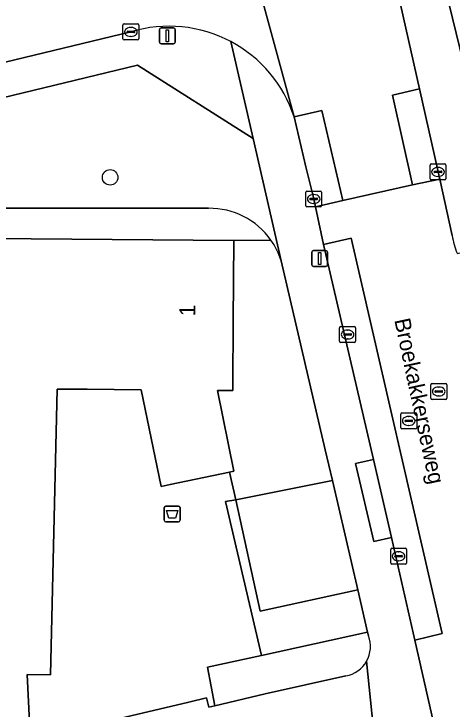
# Model space of a CAD drawing. Extents: x 162989 to 165008, y 383432 to 384338.
# Drawn here: x 164269.84 to 164297.42, y 384094.14 to 384137.88 of the extents above; entities that cross this region are included whole.
import ezdxf

# ---------------------------------------------------------------- set-up
doc = ezdxf.new("R2010")
doc.units = 0
for name, color, linetype in [('IMGEO_Afvalbak', 7, 'Continuous'), ('IMGEO_Boom', 7, 'Continuous'), ('IMGEO_Erf', 7, 'Continuous'), ('IMGEO_Groenvoorziening', 7, 'Continuous'), ('IMGEO_Hek', 7, 'Continuous'), ('IMGEO_Kolk', 7, 'Continuous'), ('IMGEO_Lichtmast', 7, 'Continuous'), ('IMGEO_Openbare_ruimte_label', 7, 'Continuous'), ('IMGEO_Pand', 7, 'Continuous'), ('IMGEO_Pand_nummerreeks', 7, 'Continuous'), ('IMGEO_Parkeervlak_open', 7, 'Continuous'), ('IMGEO_Rijbaan_lokaal_open', 7, 'Continuous'), ('IMGEO_Rioolput', 7, 'Continuous'), ('IMGEO_Voetpad_halfverhard', 7, 'Continuous'), ('IMGEO_Voetpad_open', 7, 'Continuous')]:
    doc.layers.add(name, color=color, linetype=linetype)

msp = doc.modelspace()

# ---------------------------------------------------------------- linework, layer by layer
at = {"layer": 'IMGEO_Afvalbak'}
for p, q in [((164279.306, 384106.016), (164279.306, 384106.816)), ((164279.306, 384106.816), (164279.306, 384106.016)), ((164279.406, 384106.916), (164280.196, 384106.916)), ((164280.196, 384106.916), (164279.406, 384106.916)), ((164280.296, 384106.816), (164280.296, 384106.016)), ((164280.296, 384106.016), (164280.296, 384106.816)), ((164280.196, 384105.916), (164279.406, 384105.916)), ((164279.406, 384105.916), (164280.196, 384105.916))]:
    msp.add_line(p, q, dxfattribs=at)
msp.add_lwpolyline([(164279.449, 384106.63), (164280.153, 384106.63), (164280.004, 384106.16), (164279.598, 384106.16), (164279.449, 384106.63)], dxfattribs=at)
for centre, start, end in [((164279.406, 384106.816), 90, 180), ((164279.406, 384106.816), 90, 180), ((164280.196, 384106.816), 0, 90), ((164280.196, 384106.816), 360, 90), ((164279.406, 384106.016), 180, 270), ((164279.406, 384106.016), 180, 270), ((164280.196, 384106.016), 270, 0), ((164280.196, 384106.016), 270, 0)]:
    msp.add_arc(centre, 0.1, start, end, dxfattribs=at)
at = {"layer": 'IMGEO_Boom'}
msp.add_circle((164275.898, 384127.595), 0.489, dxfattribs=at)
at = {"layer": 'IMGEO_Erf'}
for points in [[(164282.089, 384125.65), (164264.377, 384125.656), (164261.834, 384125.497), (164247.324, 384125.77), (164243.514, 384125.716), (164242.012, 384125.481)], [(164259.932, 384120.17), (164258.701, 384120.089), (164258.612, 384121.783), (164265.886, 384122.095), (164265.806, 384123.772), (164283.675, 384123.621), (164286.017, 384123.652)]]:
    msp.add_lwpolyline(points, dxfattribs=at)
msp.add_arc((164282.152, 384120.915), 4.736, 35.3117, 90.7674, dxfattribs=at)
at = {"layer": 'IMGEO_Groenvoorziening'}
for points in [[(164284.896, 384130.037), (164277.625, 384134.653), (164264.503, 384131.486), (164264.377, 384125.656), (164282.089, 384125.65)], [(164286.667, 384122.343), (164284.896, 384130.037)], [(164292.158, 384098.746), (164292.105, 384098.973), (164285.425, 384097.52), (164282.022, 384096.78), (164282.487, 384094.352), (164285.664, 384095.093), (164290.736, 384096.223)]]:
    msp.add_lwpolyline(points, dxfattribs=at)
msp.add_lwpolyline([(164291.488, 384101.632), (164285.338, 384100.309), (164283.813, 384107.314), (164283.159, 384107.193), (164285.425, 384097.52), (164292.105, 384098.973)], close=True, dxfattribs=at)
for centre, radius, start, end in [((164282.152, 384120.915), 4.736, 35.3117, 90.7674), ((164282.174, 384120.928), 4.711, 17.4839, 35.3306), ((164290.396, 384098.076), 1.885, 330.6349, 20.8314), ((164290.398, 384098.077), 1.885, 280.3454, 330.5717)]:
    msp.add_arc(centre, radius, start, end, dxfattribs=at)
at = {"layer": 'IMGEO_Hek'}
msp.add_lwpolyline([(164282.487, 384094.352), (164282.022, 384096.78)], dxfattribs=at)
at = {"layer": 'IMGEO_Kolk'}
for p, q in [((164276.702, 384136.323), (164276.702, 384137.175)), ((164276.777, 384137.249), (164277.629, 384137.249)), ((164277.19, 384137.029), (164277.215, 384137.029)), ((164277.703, 384137.175), (164277.703, 384136.323)), ((164276.961, 384136.743), (164276.961, 384136.755)), ((164277.399, 384136.706), (164277.001, 384136.706)), ((164277.004, 384136.792), (164277.402, 384136.792)), ((164277.213, 384136.469), (164277.188, 384136.469)), ((164277.445, 384136.755), (164277.445, 384136.743)), ((164277.629, 384136.249), (164276.777, 384136.249)), ((164296.034, 384127.513), (164296.034, 384128.365)), ((164296.109, 384128.439), (164296.961, 384128.439)), ((164296.522, 384128.219), (164296.547, 384128.219)), ((164297.035, 384128.365), (164297.035, 384127.513)), ((164296.293, 384127.933), (164296.293, 384127.945)), ((164296.731, 384127.896), (164296.333, 384127.896)), ((164296.336, 384127.982), (164296.734, 384127.982)), ((164296.545, 384127.659), (164296.52, 384127.659)), ((164296.777, 384127.945), (164296.777, 384127.933)), ((164296.961, 384127.439), (164296.109, 384127.439)), ((164288.21, 384125.809), (164288.21, 384126.661)), ((164288.285, 384126.735), (164289.137, 384126.735)), ((164288.698, 384126.515), (164288.723, 384126.515)), ((164289.211, 384126.661), (164289.211, 384125.809)), ((164288.469, 384126.229), (164288.469, 384126.241)), ((164288.907, 384126.192), (164288.509, 384126.192)), ((164288.512, 384126.278), (164288.91, 384126.278)), ((164288.721, 384125.955), (164288.696, 384125.955)), ((164288.953, 384126.241), (164288.953, 384126.229)), ((164289.137, 384125.735), (164288.285, 384125.735)), ((164290.342, 384117.281), (164290.342, 384118.133)), ((164290.417, 384118.207), (164291.269, 384118.207)), ((164291.343, 384118.133), (164291.343, 384117.281)), ((164290.601, 384117.701), (164290.601, 384117.713)), ((164291.039, 384117.664), (164290.641, 384117.664)), ((164290.644, 384117.75), (164291.042, 384117.75)), ((164290.83, 384117.987), (164290.855, 384117.987)), ((164291.085, 384117.713), (164291.085, 384117.701)), ((164291.269, 384117.207), (164290.417, 384117.207)), ((164290.853, 384117.427), (164290.828, 384117.427)), ((164293.555, 384103.33), (164293.555, 384104.182)), ((164293.63, 384104.256), (164294.482, 384104.256)), ((164294.043, 384104.036), (164294.068, 384104.036)), ((164294.556, 384104.182), (164294.556, 384103.33)), ((164293.814, 384103.75), (164293.814, 384103.762)), ((164294.252, 384103.713), (164293.854, 384103.713)), ((164293.857, 384103.799), (164294.255, 384103.799)), ((164294.298, 384103.762), (164294.298, 384103.75)), ((164294.482, 384103.256), (164293.63, 384103.256)), ((164294.066, 384103.476), (164294.041, 384103.476))]:
    msp.add_line(p, q, dxfattribs=at)
for points in [[(164276.702, 384136.323), (164276.702, 384137.175)], [(164276.777, 384137.249), (164277.629, 384137.249)], [(164277.703, 384137.175), (164277.703, 384136.323)], [(164277.629, 384136.249), (164276.777, 384136.249)], [(164296.034, 384127.513), (164296.034, 384128.365)], [(164296.109, 384128.439), (164296.961, 384128.439)], [(164297.035, 384128.365), (164297.035, 384127.513)], [(164296.961, 384127.439), (164296.109, 384127.439)], [(164288.21, 384125.809), (164288.21, 384126.661)], [(164288.285, 384126.735), (164289.137, 384126.735)], [(164289.211, 384126.661), (164289.211, 384125.809)], [(164289.137, 384125.735), (164288.285, 384125.735)], [(164290.342, 384117.281), (164290.342, 384118.133)], [(164290.417, 384118.207), (164291.269, 384118.207)], [(164291.343, 384118.133), (164291.343, 384117.281)], [(164291.269, 384117.207), (164290.417, 384117.207)], [(164293.555, 384103.33), (164293.555, 384104.182)], [(164293.63, 384104.256), (164294.482, 384104.256)], [(164294.556, 384104.182), (164294.556, 384103.33)], [(164294.482, 384103.256), (164293.63, 384103.256)]]:
    msp.add_lwpolyline(points, dxfattribs=at)
for centre, radius, start, end in [((164276.779, 384137.173), 0.0765, 91.552, 178.448), ((164276.779, 384137.173), 0.0765, 91.552, 178.448), ((164277.627, 384137.173), 0.0765, 1.552, 88.448), ((164277.627, 384137.173), 0.0765, 1.552, 88.448), ((164277.001, 384136.752), 0.0403, 85.8775, 175.7526), ((164276.998, 384136.742), 0.0366, 178.938, 274.7102), ((164277.402, 384136.749), 0.043, 264.8664, 352.4533), ((164277.406, 384136.754), 0.0386, 1.7309, 96.639), ((164276.779, 384136.325), 0.0765, 181.552, 268.448), ((164276.779, 384136.325), 0.0765, 181.552, 268.448), ((164277.627, 384136.325), 0.0765, 271.552, 358.448), ((164277.627, 384136.325), 0.0765, 271.552, 358.448), ((164296.111, 384128.363), 0.0765, 91.552, 178.448), ((164296.111, 384128.363), 0.0765, 91.552, 178.448), ((164296.959, 384128.363), 0.0765, 1.552, 88.448), ((164296.959, 384128.363), 0.0765, 1.552, 88.448), ((164296.333, 384127.942), 0.0403, 85.8775, 175.7526), ((164296.33, 384127.932), 0.0366, 178.938, 274.7102), ((164296.734, 384127.939), 0.043, 264.8664, 352.4533), ((164296.738, 384127.944), 0.0386, 1.7309, 96.639), ((164296.111, 384127.515), 0.0765, 181.552, 268.448), ((164296.111, 384127.515), 0.0765, 181.552, 268.448), ((164296.959, 384127.515), 0.0765, 271.552, 358.448), ((164296.959, 384127.515), 0.0765, 271.552, 358.448), ((164288.287, 384126.659), 0.0765, 91.552, 178.448), ((164288.287, 384126.659), 0.0765, 91.552, 178.448), ((164289.135, 384126.659), 0.0765, 1.552, 88.448), ((164289.135, 384126.659), 0.0765, 1.552, 88.448), ((164288.509, 384126.238), 0.0403, 85.8775, 175.7526), ((164288.506, 384126.228), 0.0366, 178.938, 274.7102), ((164288.91, 384126.235), 0.043, 264.8664, 352.4533), ((164288.914, 384126.24), 0.0386, 1.7309, 96.639), ((164288.287, 384125.811), 0.0765, 181.552, 268.448), ((164288.287, 384125.811), 0.0765, 181.552, 268.448), ((164289.135, 384125.811), 0.0765, 271.552, 358.448), ((164289.135, 384125.811), 0.0765, 271.552, 358.448), ((164290.419, 384118.131), 0.0765, 91.552, 178.448), ((164290.419, 384118.131), 0.0765, 91.552, 178.448), ((164291.267, 384118.131), 0.0765, 1.552, 88.448), ((164291.267, 384118.131), 0.0765, 1.552, 88.448), ((164290.641, 384117.71), 0.0403, 85.8775, 175.7526), ((164290.638, 384117.7), 0.0366, 178.938, 274.7102), ((164291.042, 384117.707), 0.043, 264.8664, 352.4533), ((164291.046, 384117.712), 0.0386, 1.7309, 96.639), ((164290.419, 384117.283), 0.0765, 181.552, 268.448), ((164290.419, 384117.283), 0.0765, 181.552, 268.448), ((164291.267, 384117.283), 0.0765, 271.552, 358.448), ((164291.267, 384117.283), 0.0765, 271.552, 358.448), ((164293.632, 384104.18), 0.0765, 91.552, 178.448), ((164293.632, 384104.18), 0.0765, 91.552, 178.448), ((164294.48, 384104.18), 0.0765, 1.552, 88.448), ((164294.48, 384104.18), 0.0765, 1.552, 88.448), ((164293.854, 384103.759), 0.0403, 85.8775, 175.7526), ((164293.851, 384103.749), 0.0366, 178.938, 274.7102), ((164294.255, 384103.756), 0.043, 264.8664, 352.4533), ((164294.259, 384103.761), 0.0386, 1.7309, 96.639), ((164293.632, 384103.332), 0.0765, 181.552, 268.448), ((164293.632, 384103.332), 0.0765, 181.552, 268.448), ((164294.48, 384103.332), 0.0765, 271.552, 358.448), ((164294.48, 384103.332), 0.0765, 271.552, 358.448)]:
    msp.add_arc(centre, radius, start, end, dxfattribs=at)
for centre, major_axis, ratio, start_param, end_param in [((164277.189, 384136.749), (-0.387, 0.002), 0.722429, 4.712389, 7.853982), ((164277.214, 384136.749), (-0.39, 0.002), 0.717154, 1.570796, 4.712389), ((164296.521, 384127.939), (-0.387, 0.002), 0.722429, 4.712389, 7.853982), ((164296.546, 384127.939), (-0.39, 0.002), 0.717154, 1.570796, 4.712389), ((164288.697, 384126.235), (-0.387, 0.002), 0.722429, 4.712389, 7.853982), ((164288.722, 384126.235), (-0.39, 0.002), 0.717154, 1.570796, 4.712389), ((164290.829, 384117.707), (-0.387, 0.002), 0.722429, 4.712389, 7.853982), ((164290.854, 384117.707), (-0.39, 0.002), 0.717154, 1.570796, 4.712389), ((164294.042, 384103.756), (-0.387, 0.002), 0.722429, 4.712389, 7.853982), ((164294.067, 384103.756), (-0.39, 0.002), 0.717154, 1.570796, 4.712389)]:
    msp.add_ellipse(centre, major_axis=major_axis, ratio=ratio, start_param=start_param, end_param=end_param, dxfattribs=at)
at = {"layer": 'IMGEO_Lichtmast'}
for p, q in [((164279.005, 384136.101), (164279.005, 384136.901)), ((164279.005, 384136.901), (164279.005, 384136.101)), ((164279.105, 384137.001), (164279.895, 384137.001)), ((164279.895, 384137.001), (164279.105, 384137.001)), ((164279.995, 384136.901), (164279.995, 384136.101)), ((164279.995, 384136.101), (164279.995, 384136.901)), ((164279.895, 384136.001), (164279.105, 384136.001)), ((164279.105, 384136.001), (164279.895, 384136.001)), ((164288.589, 384122.092), (164288.589, 384122.892)), ((164288.589, 384122.892), (164288.589, 384122.092)), ((164288.689, 384122.992), (164289.479, 384122.992)), ((164289.479, 384122.992), (164288.689, 384122.992)), ((164289.579, 384122.892), (164289.579, 384122.092)), ((164289.579, 384122.092), (164289.579, 384122.892)), ((164289.479, 384121.992), (164288.689, 384121.992)), ((164288.689, 384121.992), (164289.479, 384121.992))]:
    msp.add_line(p, q, dxfattribs=at)
for points in [[(164279.425, 384136.876), (164279.575, 384136.876), (164279.575, 384136.126), (164279.425, 384136.126), (164279.425, 384136.876)], [(164289.009, 384122.867), (164289.159, 384122.867), (164289.159, 384122.117), (164289.009, 384122.117), (164289.009, 384122.867)]]:
    msp.add_lwpolyline(points, dxfattribs=at)
for centre, start, end in [((164279.105, 384136.901), 90, 180), ((164279.105, 384136.901), 90, 180), ((164279.895, 384136.901), 0, 90), ((164279.895, 384136.901), 360, 90), ((164279.105, 384136.101), 180, 270), ((164279.105, 384136.101), 180, 270), ((164279.895, 384136.101), 270, 0), ((164279.895, 384136.101), 270, 0), ((164288.689, 384122.892), 90, 180), ((164288.689, 384122.892), 90, 180), ((164289.479, 384122.892), 0, 90), ((164289.479, 384122.892), 360, 90), ((164288.689, 384122.092), 180, 270), ((164288.689, 384122.092), 180, 270), ((164289.479, 384122.092), 270, 0), ((164289.479, 384122.092), 270, 0)]:
    msp.add_arc(centre, 0.1, start, end, dxfattribs=at)
at = {"layer": 'IMGEO_Pand'}
msp.add_lwpolyline([(164283.646, 384118.538), (164283.675, 384123.621), (164265.806, 384123.772), (164265.886, 384122.095), (164258.612, 384121.783), (164258.701, 384120.089), (164259.932, 384120.17), (164261.204, 384092.933), (164264.201, 384093.07), (164270.819, 384093.313), (164270.667, 384096.319), (164272.136, 384096.285), (164272.559, 384114.277), (164274.449, 384114.26), (164277.843, 384114.231), (164279.105, 384108.151), (164279.682, 384108.271), (164283.403, 384109.043), (164283.692, 384109.103), (164282.652, 384114.19), (164283.622, 384114.182), (164283.624, 384114.566)], close=True, dxfattribs=at)
at = {"layer": 'IMGEO_Parkeervlak_open'}
msp.add_lwpolyline([(164289.889, 384108.521), (164283.813, 384107.314), (164285.338, 384100.309), (164291.488, 384101.632)], close=True, dxfattribs=at)
at = {"layer": 'IMGEO_Rijbaan_lokaal_open'}
for points in [[(164282.769, 384148.733), (164287.477, 384131.405), (164289.232, 384131.808), (164290.539, 384126.149), (164294.921, 384127.125), (164293.661, 384132.762), (164295.367, 384133.159), (164293.981, 384139.327), (164292.295, 384146.556), (164291.539, 384149.798), (164290.373, 384154.797), (164289.565, 384158.641), (164289.321, 384159.803), (164288.3, 384164.665), (164285.193, 384180.381)], [(164287.477, 384131.405), (164282.769, 384148.733)], [(164273.406, 384143.192), (164255.268, 384138.596), (164246.735, 384136.577), (164217.023, 384129.548), (164218.588, 384122.836), (164240.067, 384127.808), (164277.203, 384136.749)], [(164297.422, 384123.939), (164296.654, 384127.492), (164294.921, 384127.125), (164290.539, 384126.149), (164288.818, 384125.741), (164289.336, 384123.375), (164291.071, 384123.771), (164296.805, 384098.891), (164295.072, 384098.478), (164296.508, 384092.19), (164298.237, 384092.585), (164302.327, 384093.517), (164304.057, 384093.924), (164302.506, 384101.17)]]:
    msp.add_lwpolyline(points, dxfattribs=at)
for points in [[(164295.367, 384133.159), (164293.661, 384132.762), (164294.921, 384127.125), (164296.654, 384127.492), (164296.535, 384127.939)], [(164287.477, 384131.405), (164288.221, 384128.255), (164288.711, 384126.235), (164288.818, 384125.741), (164290.539, 384126.149), (164289.232, 384131.808)], [(164289.336, 384123.375), (164292.47, 384109.833), (164293.6, 384104.945), (164295.072, 384098.478), (164296.805, 384098.891), (164291.071, 384123.771)]]:
    msp.add_lwpolyline(points, close=True, dxfattribs=at)
for centre, radius, start, end in [((164279.613, 384128.836), 8.272, 61.9623, 106.9372), ((164279.608, 384128.829), 8.28, 18.1231, 61.9533), ((164304.636, 384125.345), 7.35, 191.0254, 200.1228)]:
    msp.add_arc(centre, radius, start, end, dxfattribs=at)
at = {"layer": 'IMGEO_Rioolput'}
for p, q in [((164296.082, 384113.697), (164296.082, 384114.549)), ((164296.157, 384114.623), (164297.009, 384114.623)), ((164297.083, 384114.549), (164297.083, 384113.697)), ((164296.341, 384114.117), (164296.341, 384114.129)), ((164296.384, 384114.166), (164296.782, 384114.166)), ((164296.57, 384114.403), (164296.595, 384114.403)), ((164296.825, 384114.129), (164296.825, 384114.117)), ((164296.779, 384114.08), (164296.381, 384114.08)), ((164296.593, 384113.843), (164296.568, 384113.843)), ((164297.009, 384113.623), (164296.157, 384113.623)), ((164294.193, 384111.846), (164294.193, 384112.698)), ((164294.268, 384112.772), (164295.12, 384112.772)), ((164294.681, 384112.552), (164294.706, 384112.552)), ((164295.194, 384112.698), (164295.194, 384111.846)), ((164294.452, 384112.266), (164294.452, 384112.278)), ((164294.89, 384112.229), (164294.492, 384112.229)), ((164294.495, 384112.315), (164294.893, 384112.315)), ((164294.704, 384111.992), (164294.679, 384111.992)), ((164294.936, 384112.278), (164294.936, 384112.266)), ((164295.12, 384111.772), (164294.268, 384111.772))]:
    msp.add_line(p, q, dxfattribs=at)
for points in [[(164296.082, 384113.697), (164296.082, 384114.549)], [(164296.157, 384114.623), (164297.009, 384114.623)], [(164297.083, 384114.549), (164297.083, 384113.697)], [(164297.009, 384113.623), (164296.157, 384113.623)], [(164294.193, 384111.846), (164294.193, 384112.698)], [(164294.268, 384112.772), (164295.12, 384112.772)], [(164295.194, 384112.698), (164295.194, 384111.846)], [(164295.12, 384111.772), (164294.268, 384111.772)]]:
    msp.add_lwpolyline(points, dxfattribs=at)
for centre, radius, start, end in [((164296.159, 384114.547), 0.0765, 91.552, 178.448), ((164296.159, 384114.547), 0.0765, 91.552, 178.448), ((164297.007, 384114.547), 0.0765, 1.552, 88.448), ((164297.007, 384114.547), 0.0765, 1.552, 88.448), ((164296.381, 384114.126), 0.0403, 85.8775, 175.7526), ((164296.378, 384114.116), 0.0366, 178.938, 274.7102), ((164296.782, 384114.123), 0.043, 264.8664, 352.4533), ((164296.786, 384114.128), 0.0386, 1.7309, 96.639), ((164296.159, 384113.699), 0.0765, 181.552, 268.448), ((164296.159, 384113.699), 0.0765, 181.552, 268.448), ((164297.007, 384113.699), 0.0765, 271.552, 358.448), ((164297.007, 384113.699), 0.0765, 271.552, 358.448), ((164294.27, 384112.696), 0.0765, 91.552, 178.448), ((164294.27, 384112.696), 0.0765, 91.552, 178.448), ((164295.118, 384112.696), 0.0765, 1.552, 88.448), ((164295.118, 384112.696), 0.0765, 1.552, 88.448), ((164294.492, 384112.275), 0.0403, 85.8775, 175.7526), ((164294.489, 384112.265), 0.0366, 178.938, 274.7102), ((164294.893, 384112.272), 0.043, 264.8664, 352.4533), ((164294.897, 384112.277), 0.0386, 1.7309, 96.639), ((164294.27, 384111.848), 0.0765, 181.552, 268.448), ((164294.27, 384111.848), 0.0765, 181.552, 268.448), ((164295.118, 384111.848), 0.0765, 271.552, 358.448), ((164295.118, 384111.848), 0.0765, 271.552, 358.448)]:
    msp.add_arc(centre, radius, start, end, dxfattribs=at)
for centre, major_axis, ratio, start_param, end_param in [((164296.569, 384114.123), (-0.387, 0.002), 0.722429, 4.712389, 7.853982), ((164296.594, 384114.123), (-0.39, 0.002), 0.717154, 1.570796, 4.712389), ((164294.68, 384112.272), (-0.387, 0.002), 0.722429, 4.712389, 7.853982), ((164294.705, 384112.272), (-0.39, 0.002), 0.717154, 1.570796, 4.712389)]:
    msp.add_ellipse(centre, major_axis=major_axis, ratio=ratio, start_param=start_param, end_param=end_param, dxfattribs=at)
at = {"layer": 'IMGEO_Voetpad_halfverhard'}
msp.add_lwpolyline([(164296.446, 384168.542), (164294.384, 384178.408), (164298.416, 384179.266), (164297.901, 384181.683), (164290.168, 384180.119), (164290.088, 384180.487), (164288.313, 384180.115), (164291.397, 384164.464), (164293.215, 384156.373), (164296.763, 384140.464), (164300.887, 384123.541), (164301.901, 384123.755), (164305.62, 384124.539), (164305.282, 384126.16)], close=True, dxfattribs=at)
at = {"layer": 'IMGEO_Voetpad_open'}
for points in [[(164293.215, 384156.373), (164291.397, 384164.464), (164288.313, 384180.115), (164288.119, 384180.939), (164288.201, 384180.968), (164285.193, 384180.381), (164288.3, 384164.665), (164289.48, 384164.912), (164290.482, 384160.079), (164289.321, 384159.803), (164289.565, 384158.641), (164290.708, 384158.884), (164291.567, 384155.071), (164290.373, 384154.797), (164291.539, 384149.798), (164293.737, 384150.308), (164294.495, 384147.079), (164292.295, 384146.556), (164293.981, 384139.327), (164295.367, 384133.159), (164296.535, 384127.939), (164296.654, 384127.492), (164297.422, 384123.939)], [(164297.735, 384122.816), (164300.887, 384123.541), (164296.763, 384140.464), (164293.215, 384156.373)], [(164277.203, 384136.749), (164240.067, 384127.808)], [(164261.889, 384130.853), (164264.503, 384131.486), (164277.625, 384134.653), (164284.896, 384130.037), (164283.501, 384136.137)], [(164283.501, 384136.137), (164284.896, 384130.037), (164286.667, 384122.343), (164289.439, 384110.46), (164289.889, 384108.521), (164291.488, 384101.632), (164292.105, 384098.973), (164292.158, 384098.746)], [(164298.149, 384084.661), (164297.347, 384088.365), (164296.508, 384092.19), (164295.072, 384098.478), (164293.6, 384104.945), (164292.494, 384104.689), (164291.35, 384109.583), (164292.47, 384109.833), (164289.336, 384123.375), (164288.818, 384125.741), (164288.711, 384126.235), (164288.221, 384128.255), (164287.477, 384131.405)], [(164286.017, 384123.652), (164283.675, 384123.621), (164283.646, 384118.538), (164283.624, 384114.566), (164283.622, 384114.182), (164282.652, 384114.19), (164283.692, 384109.103), (164283.403, 384109.043), (164283.813, 384107.314), (164289.889, 384108.521), (164289.439, 384110.46)], [(164289.439, 384110.46), (164286.667, 384122.343)], [(164292.039, 384097.151), (164292.527, 384092.256), (164296.765, 384071.962), (164297.168, 384069.606)], [(164292.527, 384092.256), (164292.039, 384097.151)], [(164290.736, 384096.223), (164285.664, 384095.093), (164282.487, 384094.352), (164282.1, 384094.262), (164281.97, 384094.838), (164280.844, 384094.573), (164264.963, 384090.838), (164264.889, 384091.138), (164264.403, 384091.019), (164244.582, 384086.161), (164245.85, 384083.21), (164268.562, 384088.597), (164274.926, 384090.048), (164281.485, 384091.593)]]:
    msp.add_lwpolyline(points, dxfattribs=at)
for points in [[(164283.159, 384107.193), (164283.813, 384107.314), (164283.403, 384109.043), (164279.682, 384108.271), (164279.105, 384108.151), (164277.843, 384114.231), (164274.449, 384114.26), (164272.559, 384114.277), (164272.136, 384096.285), (164270.667, 384096.319), (164270.819, 384093.313), (164264.201, 384093.07), (164264.403, 384091.019), (164264.889, 384091.138), (164264.963, 384090.838), (164280.844, 384094.573), (164281.97, 384094.838), (164282.1, 384094.262), (164282.487, 384094.352), (164282.022, 384096.78), (164285.425, 384097.52)], [(164292.47, 384109.833), (164291.35, 384109.583), (164292.494, 384104.689), (164293.6, 384104.945)]]:
    msp.add_lwpolyline(points, close=True, dxfattribs=at)
for centre, radius, start, end in [((164279.613, 384128.836), 8.272, 61.9623, 106.9372), ((164279.608, 384128.829), 8.28, 18.1231, 61.9533), ((164304.636, 384125.345), 7.35, 191.0254, 200.1228), ((164282.174, 384120.928), 4.711, 17.4839, 35.3306), ((164290.396, 384098.076), 1.885, 330.6349, 20.8314), ((164290.398, 384098.077), 1.885, 280.3454, 330.5717)]:
    msp.add_arc(centre, radius, start, end, dxfattribs=at)

# ---------------------------------------------------------------- texts
at = {"layer": 'IMGEO_Openbare_ruimte_label'}
msp.add_text('Broekakkerseweg', height=1, rotation=282.0067, dxfattribs=at).set_placement((164293.779, 384118.623))
at = {"layer": 'IMGEO_Pand_nummerreeks'}
msp.add_text('1', height=1, rotation=89.5705, dxfattribs=at).set_placement((164281.251, 384118.854))

doc.saveas('drawing.dxf')
